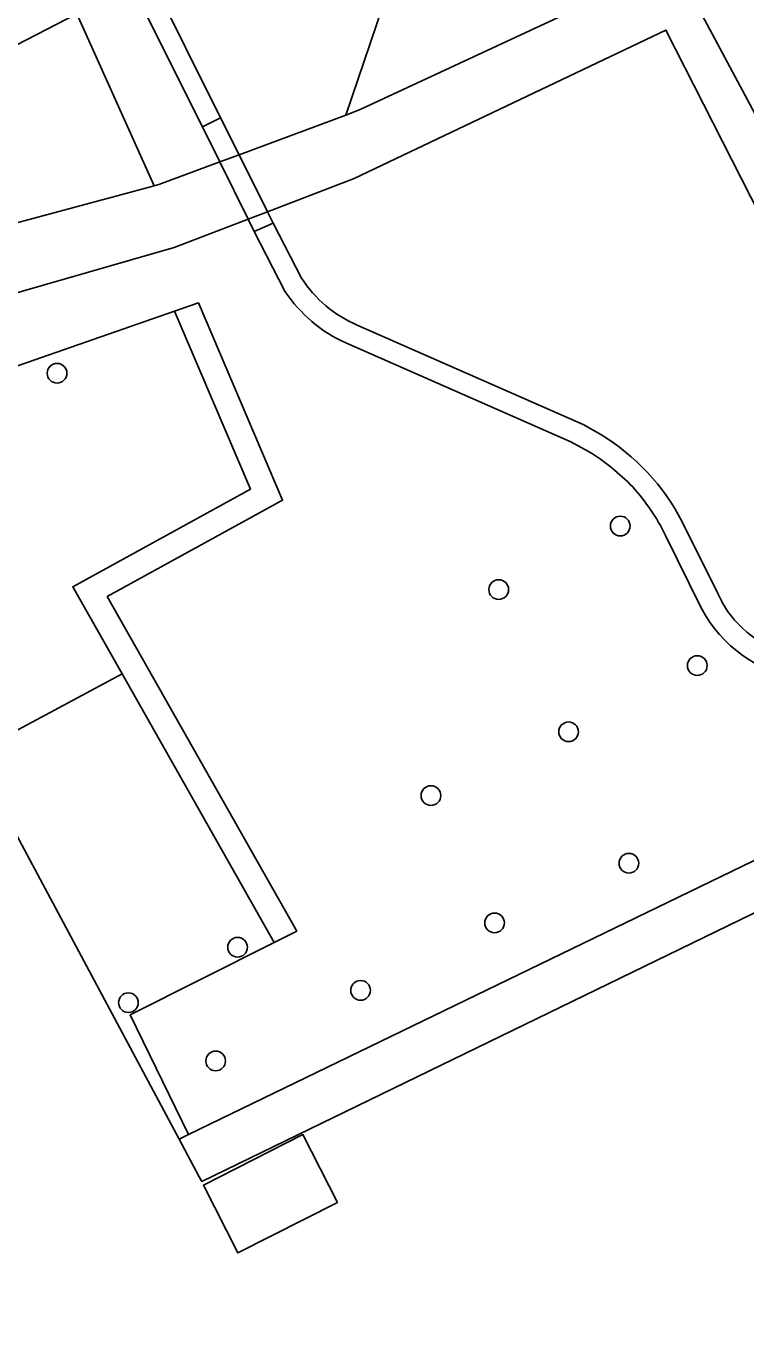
# Model space of a CAD drawing. Extents: x 160455 to 162082, y 388339 to 389736.
# Drawn here: x 160874.4 to 160910.2, y 389120.8 to 389185.7 of the extents above; entities that cross this region are included whole.
import ezdxf

# ---------------------------------------------------------------- set-up
doc = ezdxf.new("R2010")
doc.units = 0
for name, color, linetype in [('IMGEO_Boom', 7, 'Continuous'), ('IMGEO_Dek', 7, 'Continuous'), ('IMGEO_Erf', 7, 'Continuous'), ('IMGEO_Groenvoorziening', 7, 'Continuous'), ('IMGEO_Haag', 7, 'Continuous'), ('IMGEO_Pand', 7, 'Continuous'), ('IMGEO_Voetpad_gesloten', 7, 'Continuous'), ('IMGEO_Voetpad_halfverhard', 7, 'Continuous'), ('IMGEO_Waterloop', 7, 'Continuous')]:
    doc.layers.add(name, color=color, linetype=linetype)

msp = doc.modelspace()

# ---------------------------------------------------------------- linework, layer by layer
at = {"layer": 'IMGEO_Boom'}
for centre in [(160875.968, 389168.422), (160903.938, 389160.825), (160897.904, 389157.668), (160907.764, 389153.89), (160901.37, 389150.597), (160894.537, 389147.43), (160904.366, 389144.064), (160897.697, 389141.102), (160884.933, 389139.891), (160891.042, 389137.746), (160879.516, 389137.135), (160883.846, 389134.238)]:
    msp.add_circle(centre, 0.489, dxfattribs=at)
at = {"layer": 'IMGEO_Dek'}
msp.add_lwpolyline([(160885.009, 389179.28), (160884.09, 389181.124), (160883.192, 389180.666), (160884.054, 389178.925), (160885.462, 389176.08), (160885.766, 389175.465), (160886.7, 389175.887), (160886.421, 389176.447)], close=True, dxfattribs=at)
at = {"layer": 'IMGEO_Erf'}
for points in [[(160979.695, 389203.341), (160977.108, 389208.451), (160972.884, 389206.319), (160971.771, 389205.758), (160969.026, 389211.114), (160941.881, 389264.074), (160931.643, 389261.015), (160911.604, 389256.404), (160906.256, 389252.814), (160906.55, 389252.215), (160904.296, 389250), (160903.465, 389249.183), (160884.515, 389230.559), (160899.419, 389202.29), (160907.13, 389187.879), (160912.769, 389177.305), (160913.598, 389175.984), (160922.466, 389180.512), (160922.556, 389180.328), (160951.698, 389120.819)], [(160930.122, 389129.896), (160930.272, 389129.979), (160921.928, 389147.145), (160917.007, 389144.715), (160883.16, 389128.239), (160883.029, 389128.473), (160882.029, 389130.344), (160871.793, 389149.498)]]:
    msp.add_lwpolyline(points, dxfattribs=at)
msp.add_lwpolyline([(160883.234, 389128.07), (160888.177, 389130.581), (160889.891, 389127.207), (160884.947, 389124.696)], close=True, dxfattribs=at)
at = {"layer": 'IMGEO_Groenvoorziening'}
for points in [[(160890.227, 389215.024), (160872.458, 389218.656), (160872.211, 389218.412), (160867.61, 389214.095), (160874.205, 389200.916), (160882.753, 389205.348), (160889.424, 389192.287), (160880.633, 389188.095), (160884.09, 389181.124), (160883.192, 389180.666), (160866.827, 389213.36), (160850.854, 389198.372), (160850.07, 389197.674), (160849.599, 389198.475), (160849.532, 389198.589), (160848.87, 389198.13), (160847.706, 389197.322), (160847.772, 389197.202), (160848.266, 389196.314)], [(160842.654, 389193.683), (160835.988, 389191.211), (160828.377, 389189.149), (160820.099, 389187.05), (160818.61, 389187.182), (160816.468, 389187.084), (160816.095, 389187.883), (160814.768, 389187.684), (160819.675, 389179.37), (160830.145, 389161.615), (160830.639, 389161.911), (160836.36, 389165.34), (160849.133, 389171.929), (160858.023, 389176.515), (160859.375, 389177.213), (160876.949, 389186.278), (160880.794, 389177.734), (160881.028, 389177.797), (160884.054, 389178.925), (160885.009, 389179.28), (160890.315, 389181.257), (160897.315, 389201.902), (160890.227, 389215.024)], [(160839.923, 389161.123), (160844.892, 389164.085), (160854.356, 389169.279), (160861.109, 389172.595), (160872.353, 389175.465), (160879.571, 389177.405), (160880.794, 389177.734), (160876.949, 389186.278), (160859.375, 389177.213), (160858.023, 389176.515), (160849.133, 389171.929), (160836.36, 389165.34), (160830.639, 389161.911), (160830.145, 389161.615), (160836.29, 389151.196), (160836.821, 389151.342), (160863.448, 389165.113), (160861.445, 389168.861), (160858.348, 389166.996), (160841.218, 389158.921)], [(160916.253, 389172.596), (160914.482, 389176.21), (160913.695, 389175.803), (160911.674, 389174.757), (160911.578, 389174.953), (160913.598, 389175.984), (160912.769, 389177.305), (160910.895, 389176.262), (160906.207, 389185.474), (160890.732, 389178.095), (160886.421, 389176.447), (160885.462, 389176.08), (160881.791, 389174.676), (160872.059, 389171.865)], [(160887.301, 389172.474), (160885.766, 389175.465), (160886.7, 389175.887), (160888.11, 389173.151)], [(160863.448, 389165.113), (160881.808, 389171.502), (160882.991, 389171.914), (160887.166, 389162.109), (160878.462, 389157.323), (160887.87, 389140.695), (160886.753, 389140.131), (160879.604, 389136.524), (160882.505, 389130.575), (160917.421, 389147.513), (160920.942, 389149.28), (160918.405, 389154.403), (160916.574, 389153.534)], [(160890.878, 389170.817), (160902.089, 389165.868), (160902.979, 389165.379)], [(160902.364, 389164.537), (160901.479, 389165.011), (160890.316, 389169.927)], [(160907.017, 389161.037), (160908.803, 389157.432)], [(160907.954, 389156.763), (160906.193, 389160.363)]]:
    msp.add_lwpolyline(points, dxfattribs=at)
for points in [[(160890.315, 389181.257), (160891.03, 389181.524), (160904.839, 389187.972), (160897.315, 389201.902)], [(160879.205, 389153.472), (160876.751, 389157.809), (160885.573, 389162.66), (160881.808, 389171.502), (160863.448, 389165.113), (160871.793, 389149.498)], [(160886.753, 389140.131), (160887.87, 389140.695), (160878.462, 389157.323), (160887.166, 389162.109), (160882.991, 389171.914), (160881.808, 389171.502), (160885.573, 389162.66), (160876.751, 389157.809), (160879.205, 389153.472)], [(160886.753, 389140.131), (160879.205, 389153.472), (160871.793, 389149.498), (160882.029, 389130.344), (160882.505, 389130.575), (160879.604, 389136.524)], [(160883.16, 389128.239), (160917.007, 389144.715), (160921.928, 389147.145), (160920.942, 389149.28), (160917.421, 389147.513), (160882.505, 389130.575), (160882.029, 389130.344), (160883.029, 389128.473)]]:
    msp.add_lwpolyline(points, close=True, dxfattribs=at)
for centre, radius, start, end in [((160893.221, 389176.404), 6.058, 212.47479, 247.24949), ((160893.236, 389176.442), 7.139, 213.76291, 245.85643), ((160897.109, 389155.871), 11.174, 27.53662, 58.30818), ((160896.154, 389154.571), 11.743, 44.2789, 58.07149), ((160896.487, 389155.536), 10.84, 26.44267, 41.85575), ((160913.494, 389159.51), 5.13, 203.8917, 226.60345), ((160913.974, 389159.921), 6.797, 207.67905, 261.54413), ((160914.152, 389160.244), 6.116, 226.8451, 278.69739)]:
    msp.add_arc(centre, radius, start, end, dxfattribs=at)
at = {"layer": 'IMGEO_Haag'}
msp.add_lwpolyline([(160886.753, 389140.131), (160887.87, 389140.695), (160878.462, 389157.323), (160887.166, 389162.109), (160882.991, 389171.914), (160881.808, 389171.502), (160885.573, 389162.66), (160876.751, 389157.809), (160879.205, 389153.472)], close=True, dxfattribs=at)
at = {"layer": 'IMGEO_Pand'}
msp.add_lwpolyline([(160884.947, 389124.696), (160889.891, 389127.207), (160888.177, 389130.581), (160883.234, 389128.07)], close=True, dxfattribs=at)
at = {"layer": 'IMGEO_Voetpad_gesloten'}
msp.add_lwpolyline([(160885.009, 389179.28), (160884.09, 389181.124), (160883.192, 389180.666), (160884.054, 389178.925), (160885.462, 389176.08), (160885.766, 389175.465), (160886.7, 389175.887), (160886.421, 389176.447)], close=True, dxfattribs=at)
at = {"layer": 'IMGEO_Voetpad_halfverhard'}
for points in [[(160866.827, 389213.36), (160883.192, 389180.666), (160884.09, 389181.124), (160880.633, 389188.095)], [(160888.11, 389173.151), (160886.7, 389175.887), (160885.766, 389175.465), (160887.301, 389172.474)], [(160902.979, 389165.379), (160902.089, 389165.868), (160890.878, 389170.817)], [(160890.316, 389169.927), (160901.479, 389165.011), (160902.364, 389164.537)], [(160908.803, 389157.432), (160907.017, 389161.037)], [(160906.193, 389160.363), (160907.954, 389156.763)]]:
    msp.add_lwpolyline(points, dxfattribs=at)
for centre, radius, start, end in [((160893.221, 389176.404), 6.058, 212.47479, 247.24949), ((160893.236, 389176.442), 7.139, 213.76291, 245.85643), ((160897.109, 389155.871), 11.174, 27.53662, 58.30818), ((160896.154, 389154.571), 11.743, 44.2789, 58.07149), ((160896.487, 389155.536), 10.84, 26.44267, 41.85575), ((160913.494, 389159.51), 5.13, 203.8917, 226.60345), ((160913.974, 389159.921), 6.797, 207.67905, 261.54413), ((160914.152, 389160.244), 6.116, 226.8451, 278.69739)]:
    msp.add_arc(centre, radius, start, end, dxfattribs=at)
at = {"layer": 'IMGEO_Waterloop'}
for points in [[(160904.839, 389187.972), (160891.03, 389181.524), (160890.315, 389181.257), (160885.009, 389179.28), (160884.054, 389178.925), (160881.028, 389177.797), (160880.794, 389177.734), (160879.571, 389177.405), (160872.353, 389175.465), (160861.109, 389172.595), (160854.356, 389169.279), (160844.892, 389164.085), (160839.923, 389161.123)], [(160881.791, 389174.676), (160885.462, 389176.08), (160886.421, 389176.447), (160890.732, 389178.095), (160906.207, 389185.474), (160910.895, 389176.262), (160912.769, 389177.305), (160907.13, 389187.879)], [(160841.218, 389158.921), (160858.348, 389166.996), (160861.445, 389168.861), (160862.898, 389169.736), (160872.059, 389171.865), (160881.791, 389174.676)]]:
    msp.add_lwpolyline(points, dxfattribs=at)

doc.saveas('drawing.dxf')
